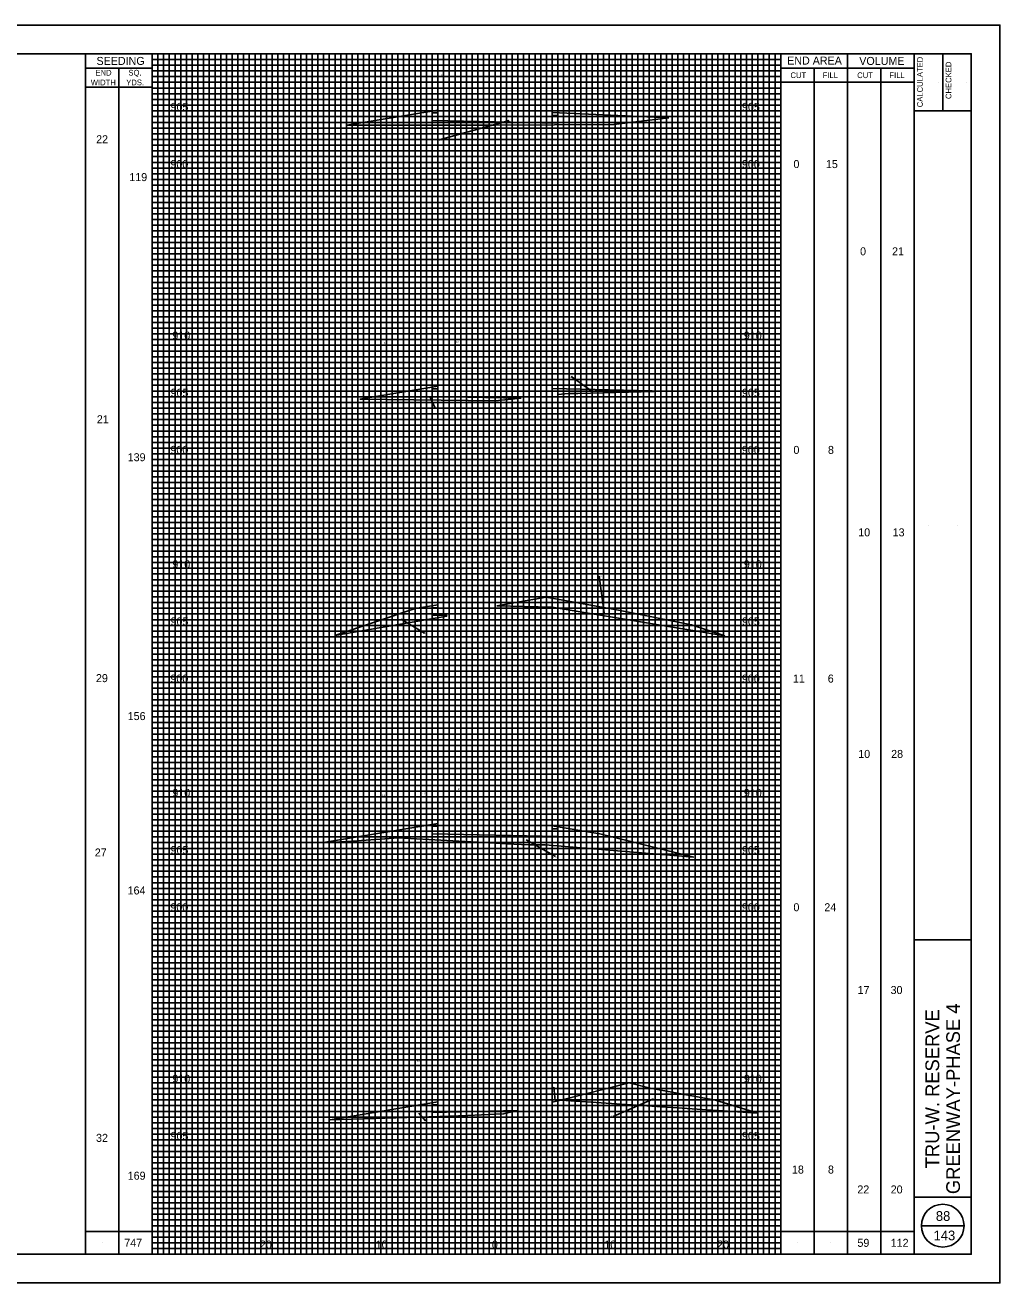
# Model space of a CAD drawing. Extents: x -73 to 160, y -2 to 1877.
# Drawn here: x 74.7 to 160, y 1607.5 to 1717.5 of the extents above; entities that cross this region are included whole.
import ezdxf

# ---------------------------------------------------------------- set-up
doc = ezdxf.new("R2010")
doc.units = 0
for name, color, linetype in [('DR_P_Flood_Boundary', 7, 'Continuous'), ('GK_Cells', 7, 'Continuous'), ('RD_X_Fence', 7, 'Continuous'), ('TX_X_5', 7, 'Continuous'), ('UT_P_Water_Cells', 7, 'Continuous'), ('XS_P_Pavt_Layers', 7, 'Continuous'), ('XS_P_Pavt_Surface', 7, 'Continuous'), ('XS_X_Ground_Line', 7, 'Continuous')]:
    doc.layers.add(name, color=color, linetype=linetype)

msp = doc.modelspace()

# ---------------------------------------------------------------- linework, layer by layer
at = {"layer": 'DR_P_Flood_Boundary'}
for p, q in [((90.83, 1610), (90.83, 1715)), ((95.83, 1610), (95.83, 1715)), ((100.83, 1610), (100.83, 1715)), ((105.83, 1610), (105.83, 1715)), ((110.83, 1610), (110.83, 1715)), ((115.83, 1610), (115.83, 1715)), ((120.83, 1610), (120.83, 1715)), ((125.83, 1610), (125.83, 1715)), ((130.83, 1610), (130.83, 1715)), ((135.83, 1610), (135.83, 1715)), ((85.83, 1710), (140.83, 1710)), ((85.83, 1705), (140.83, 1705)), ((85.83, 1700), (140.83, 1700)), ((85.83, 1695), (140.83, 1695)), ((85.83, 1690), (140.83, 1690)), ((85.83, 1685), (140.83, 1685)), ((85.83, 1680), (140.83, 1680)), ((85.83, 1675), (140.83, 1675)), ((85.83, 1670), (140.83, 1670)), ((85.83, 1665), (140.83, 1665)), ((85.83, 1660), (140.83, 1660)), ((85.83, 1655), (140.83, 1655)), ((85.83, 1650), (140.83, 1650)), ((85.83, 1645), (140.83, 1645)), ((85.83, 1640), (140.83, 1640)), ((85.83, 1635), (140.83, 1635)), ((85.83, 1630), (140.83, 1630)), ((85.83, 1625), (140.83, 1625)), ((85.83, 1620), (140.83, 1620)), ((85.83, 1615), (140.83, 1615))]:
    msp.add_line(p, q, dxfattribs=at)
at = {"layer": 'GK_Cells'}
for p, q in [((152.5, 1610), (152.5, 1715)), ((155, 1715), (155, 1710)), ((152.5, 1710), (157.5, 1710)), ((152.5, 1637.5), (157.5, 1637.5)), ((152.5, 1615), (157.5, 1615))]:
    msp.add_line(p, q, dxfattribs=at)
msp.add_lwpolyline([(0, 1715), (157.5, 1715), (157.5, 1610), (0, 1610)], close=True, dxfattribs=at)
at = {"layer": 'RD_X_Fence'}
for p, q in [((110.83, 1710.07), (102.85, 1708.74)), ((110.33, 1709.16), (110.33, 1709.83)), ((110.33, 1709.83), (110.83, 1709.82)), ((131.04, 1709.38), (120.83, 1709.87)), ((120.83, 1709.62), (121.33, 1709.61)), ((121.33, 1709.61), (121.33, 1708.94)), ((102.85, 1708.74), (115.83, 1708.75)), ((121.33, 1708.94), (110.33, 1709.16)), ((117.08, 1709.16), (110.94, 1707.46)), ((115.83, 1708.75), (126.22, 1708.82)), ((126.22, 1708.82), (131.04, 1709.38)), ((124.31, 1685.49), (122.49, 1686.78)), ((110.83, 1685.93), (104.01, 1684.8)), ((110.33, 1685.03), (110.33, 1685.69)), ((110.33, 1685.69), (110.83, 1685.68)), ((130.83, 1685.48), (120.83, 1685.73)), ((120.83, 1685.48), (121.33, 1685.47)), ((121.33, 1685.47), (121.33, 1685.19)), ((121.33, 1685.19), (122.26, 1685.29)), ((104.01, 1684.8), (115.83, 1684.64)), ((110.12, 1685.03), (110.59, 1683.99)), ((118.13, 1684.87), (110.33, 1685.03)), ((115.83, 1684.64), (118.13, 1684.87)), ((125.38, 1666.11), (124.94, 1669.3)), ((110.83, 1666.8), (108.83, 1666.47)), ((110.33, 1665.9), (110.33, 1666.56)), ((110.33, 1666.56), (110.83, 1666.55)), ((115.98, 1666.7), (120.83, 1666.6)), ((120.83, 1666.6), (135.93, 1664.09)), ((108.83, 1666.47), (101.82, 1664.13)), ((101.82, 1664.13), (111.62, 1665.81)), ((107.61, 1665.56), (109.67, 1664.33)), ((111.62, 1665.87), (110.33, 1665.9)), ((110.83, 1647.67), (100.83, 1646.01)), ((110.33, 1646.77), (110.33, 1647.43)), ((110.33, 1647.43), (110.83, 1647.42)), ((121.33, 1646.55), (110.33, 1646.77)), ((125, 1646.78), (120.83, 1647.47)), ((120.83, 1647.22), (121.33, 1647.21)), ((121.33, 1647.21), (121.33, 1646.55)), ((133.21, 1644.73), (125, 1646.78)), ((118.55, 1646.25), (121.11, 1644.8)), ((121.09, 1623.44), (120.98, 1624.6)), ((110.83, 1623.34), (101.4, 1621.77)), ((110.33, 1623.08), (110.83, 1623.09)), ((110.33, 1622.41), (110.33, 1623.08)), ((117.82, 1622.56), (110.33, 1622.41)), ((121.59, 1623.49), (120.83, 1623.54)), ((120.83, 1623.3), (121.59, 1623.49)), ((121.59, 1623.49), (138.83, 1622.34)), ((129.7, 1623.59), (126.18, 1622.06)), ((109.16, 1622.35), (109.75, 1621.67))]:
    msp.add_line(p, q, dxfattribs=at)
for points in [[(110.83, 1709.82), (110.83, 1709.97), (110.83, 1710.07)], [(120.83, 1709.87), (120.83, 1709.77), (120.83, 1709.62)], [(110.83, 1685.68), (110.83, 1685.83), (110.83, 1685.93)], [(120.83, 1685.73), (120.83, 1685.63), (120.83, 1685.48)], [(122.26, 1685.29), (123.08, 1685.28), (130.83, 1685.48)], [(110.83, 1666.55), (110.83, 1666.7), (110.83, 1666.8)], [(135.93, 1664.09), (133.03, 1665.04), (126.63, 1666.32), (120.3, 1667.48), (115.98, 1666.7)], [(111.62, 1665.81), (111.62, 1665.87)], [(110.83, 1647.42), (110.83, 1647.57), (110.83, 1647.67)], [(120.83, 1647.47), (120.83, 1647.37), (120.83, 1647.22)], [(100.83, 1646.01), (102.95, 1646.1), (107.37, 1646.43), (115.83, 1645.96), (116.81, 1645.91), (118.81, 1645.81), (120.23, 1645.8), (133.21, 1644.73)], [(138.83, 1622.34), (135.11, 1623.49), (129.39, 1624.52), (127.58, 1625), (121.59, 1623.49)], [(101.4, 1621.77), (111.01, 1622.04), (113.44, 1622.15), (115.83, 1622.24), (116.58, 1622.27), (117.82, 1622.56)], [(110.83, 1623.09), (110.83, 1623.24), (110.83, 1623.34)], [(120.83, 1623.54), (120.83, 1623.44), (120.83, 1623.3)]]:
    msp.add_lwpolyline(points, dxfattribs=at)
at = {"layer": 'TX_X_5'}
msp.add_lwpolyline([(-10, 1607.5), (160, 1607.5), (160, 1717.5), (-10, 1717.5)], close=True, dxfattribs=at)
at = {"layer": 'UT_P_Water_Cells'}
for p, q in [((86.33, 1610), (86.33, 1715)), ((86.83, 1610), (86.83, 1715)), ((87.33, 1610), (87.33, 1715)), ((87.83, 1610), (87.83, 1715)), ((88.33, 1610), (88.33, 1715)), ((88.83, 1610), (88.83, 1715)), ((89.33, 1610), (89.33, 1715)), ((89.83, 1610), (89.83, 1715)), ((90.33, 1610), (90.33, 1715)), ((91.33, 1610), (91.33, 1715)), ((91.83, 1610), (91.83, 1715)), ((92.33, 1610), (92.33, 1715)), ((92.83, 1610), (92.83, 1715)), ((93.33, 1610), (93.33, 1715)), ((93.83, 1610), (93.83, 1715)), ((94.33, 1610), (94.33, 1715)), ((94.83, 1610), (94.83, 1715)), ((95.33, 1610), (95.33, 1715)), ((96.33, 1610), (96.33, 1715)), ((96.83, 1610), (96.83, 1715)), ((97.33, 1610), (97.33, 1715)), ((97.83, 1610), (97.83, 1715)), ((98.33, 1610), (98.33, 1715)), ((98.83, 1610), (98.83, 1715)), ((99.33, 1610), (99.33, 1715)), ((99.83, 1610), (99.83, 1715)), ((100.33, 1610), (100.33, 1715)), ((101.33, 1610), (101.33, 1715)), ((101.83, 1610), (101.83, 1715)), ((102.33, 1610), (102.33, 1715)), ((102.83, 1610), (102.83, 1715)), ((103.33, 1610), (103.33, 1715)), ((103.83, 1610), (103.83, 1715)), ((104.33, 1610), (104.33, 1715)), ((104.83, 1610), (104.83, 1715)), ((105.33, 1610), (105.33, 1715)), ((106.33, 1610), (106.33, 1715)), ((106.83, 1610), (106.83, 1715)), ((107.33, 1610), (107.33, 1715)), ((107.83, 1610), (107.83, 1715)), ((108.33, 1610), (108.33, 1715)), ((108.83, 1610), (108.83, 1715)), ((109.33, 1610), (109.33, 1715)), ((109.83, 1610), (109.83, 1715)), ((110.33, 1610), (110.33, 1715)), ((111.33, 1610), (111.33, 1715)), ((111.83, 1610), (111.83, 1715)), ((112.33, 1610), (112.33, 1715)), ((112.83, 1610), (112.83, 1715)), ((113.33, 1610), (113.33, 1715)), ((113.83, 1610), (113.83, 1715)), ((114.33, 1610), (114.33, 1715)), ((114.83, 1610), (114.83, 1715)), ((115.33, 1610), (115.33, 1715)), ((116.33, 1610), (116.33, 1715)), ((116.83, 1610), (116.83, 1715)), ((117.33, 1610), (117.33, 1715)), ((117.83, 1610), (117.83, 1715)), ((118.33, 1610), (118.33, 1715)), ((118.83, 1610), (118.83, 1715)), ((119.33, 1610), (119.33, 1715)), ((119.83, 1610), (119.83, 1715)), ((120.33, 1610), (120.33, 1715)), ((121.33, 1610), (121.33, 1715)), ((121.83, 1610), (121.83, 1715)), ((122.33, 1610), (122.33, 1715)), ((122.83, 1610), (122.83, 1715)), ((123.33, 1610), (123.33, 1715)), ((123.83, 1610), (123.83, 1715)), ((124.33, 1610), (124.33, 1715)), ((124.83, 1610), (124.83, 1715)), ((125.33, 1610), (125.33, 1715)), ((126.33, 1610), (126.33, 1715)), ((126.83, 1610), (126.83, 1715)), ((127.33, 1610), (127.33, 1715)), ((127.83, 1610), (127.83, 1715)), ((128.33, 1610), (128.33, 1715)), ((128.83, 1610), (128.83, 1715)), ((129.33, 1610), (129.33, 1715)), ((129.83, 1610), (129.83, 1715)), ((130.33, 1610), (130.33, 1715)), ((131.33, 1610), (131.33, 1715)), ((131.83, 1610), (131.83, 1715)), ((132.33, 1610), (132.33, 1715)), ((132.83, 1610), (132.83, 1715)), ((133.33, 1610), (133.33, 1715)), ((133.83, 1610), (133.83, 1715)), ((134.33, 1610), (134.33, 1715)), ((134.83, 1610), (134.83, 1715)), ((135.33, 1610), (135.33, 1715)), ((136.33, 1610), (136.33, 1715)), ((136.83, 1610), (136.83, 1715)), ((137.33, 1610), (137.33, 1715)), ((137.83, 1610), (137.83, 1715)), ((138.33, 1610), (138.33, 1715)), ((138.83, 1610), (138.83, 1715)), ((139.33, 1610), (139.33, 1715)), ((139.83, 1610), (139.83, 1715)), ((140.33, 1610), (140.33, 1715)), ((85.83, 1714.5), (140.83, 1714.5)), ((85.83, 1714), (140.83, 1714)), ((85.83, 1713.5), (140.83, 1713.5)), ((85.83, 1713), (140.83, 1713)), ((85.83, 1712.5), (140.83, 1712.5)), ((85.83, 1712), (140.83, 1712)), ((85.83, 1711.5), (140.83, 1711.5)), ((85.83, 1711), (140.83, 1711)), ((85.83, 1710.5), (140.83, 1710.5)), ((85.83, 1709.5), (140.83, 1709.5)), ((85.83, 1709), (140.83, 1709)), ((85.83, 1708.5), (140.83, 1708.5)), ((85.83, 1708), (140.83, 1708)), ((85.83, 1707.5), (140.83, 1707.5)), ((85.83, 1707), (140.83, 1707)), ((85.83, 1706.5), (140.83, 1706.5)), ((85.83, 1706), (140.83, 1706)), ((85.83, 1705.5), (140.83, 1705.5)), ((85.83, 1704.5), (140.83, 1704.5)), ((85.83, 1704), (140.83, 1704)), ((85.83, 1703.5), (140.83, 1703.5)), ((85.83, 1703), (140.83, 1703)), ((85.83, 1702.5), (140.83, 1702.5)), ((85.83, 1702), (140.83, 1702)), ((85.83, 1701.5), (140.83, 1701.5)), ((85.83, 1701), (140.83, 1701)), ((85.83, 1700.5), (140.83, 1700.5)), ((85.83, 1699.5), (140.83, 1699.5)), ((85.83, 1699), (140.83, 1699)), ((85.83, 1698.5), (140.83, 1698.5)), ((85.83, 1698), (140.83, 1698)), ((85.83, 1697.5), (140.83, 1697.5)), ((85.83, 1697), (140.83, 1697)), ((85.83, 1696.5), (140.83, 1696.5)), ((85.83, 1696), (140.83, 1696)), ((85.83, 1695.5), (140.83, 1695.5)), ((85.83, 1694.5), (140.83, 1694.5)), ((85.83, 1694), (140.83, 1694)), ((85.83, 1693.5), (140.83, 1693.5)), ((85.83, 1693), (140.83, 1693)), ((85.83, 1692.5), (140.83, 1692.5)), ((85.83, 1692), (140.83, 1692)), ((85.83, 1691.5), (140.83, 1691.5)), ((85.83, 1691), (140.83, 1691)), ((85.83, 1690.5), (140.83, 1690.5)), ((85.83, 1689.5), (140.83, 1689.5)), ((85.83, 1689), (140.83, 1689)), ((85.83, 1688.5), (140.83, 1688.5)), ((85.83, 1688), (140.83, 1688)), ((85.83, 1687.5), (140.83, 1687.5)), ((85.83, 1687), (140.83, 1687)), ((85.83, 1686.5), (140.83, 1686.5)), ((85.83, 1686), (140.83, 1686)), ((85.83, 1685.5), (140.83, 1685.5)), ((85.83, 1684.5), (140.83, 1684.5)), ((85.83, 1684), (140.83, 1684)), ((85.83, 1683.5), (140.83, 1683.5)), ((85.83, 1683), (140.83, 1683)), ((85.83, 1682.5), (140.83, 1682.5)), ((85.83, 1682), (140.83, 1682)), ((85.83, 1681.5), (140.83, 1681.5)), ((85.83, 1681), (140.83, 1681)), ((85.83, 1680.5), (140.83, 1680.5)), ((85.83, 1679.5), (140.83, 1679.5)), ((85.83, 1679), (140.83, 1679)), ((85.83, 1678.5), (140.83, 1678.5)), ((85.83, 1678), (140.83, 1678)), ((85.83, 1677.5), (140.83, 1677.5)), ((85.83, 1677), (140.83, 1677)), ((85.83, 1676.5), (140.83, 1676.5)), ((85.83, 1676), (140.83, 1676)), ((85.83, 1675.5), (140.83, 1675.5)), ((85.83, 1674.5), (140.83, 1674.5)), ((85.83, 1674), (140.83, 1674)), ((85.83, 1673.5), (140.83, 1673.5)), ((85.83, 1673), (140.83, 1673)), ((85.83, 1672.5), (140.83, 1672.5)), ((85.83, 1672), (140.83, 1672)), ((85.83, 1671.5), (140.83, 1671.5)), ((85.83, 1671), (140.83, 1671)), ((85.83, 1670.5), (140.83, 1670.5)), ((85.83, 1669.5), (140.83, 1669.5)), ((85.83, 1669), (140.83, 1669)), ((85.83, 1668.5), (140.83, 1668.5)), ((85.83, 1668), (140.83, 1668)), ((85.83, 1667.5), (140.83, 1667.5)), ((85.83, 1667), (140.83, 1667)), ((85.83, 1666.5), (140.83, 1666.5)), ((85.83, 1666), (140.83, 1666)), ((85.83, 1665.5), (140.83, 1665.5)), ((85.83, 1664.5), (140.83, 1664.5)), ((85.83, 1664), (140.83, 1664)), ((85.83, 1663.5), (140.83, 1663.5)), ((85.83, 1663), (140.83, 1663)), ((85.83, 1662.5), (140.83, 1662.5)), ((85.83, 1662), (140.83, 1662)), ((85.83, 1661.5), (140.83, 1661.5)), ((85.83, 1661), (140.83, 1661)), ((85.83, 1660.5), (140.83, 1660.5)), ((85.83, 1659.5), (140.83, 1659.5)), ((85.83, 1659), (140.83, 1659)), ((85.83, 1658.5), (140.83, 1658.5)), ((85.83, 1658), (140.83, 1658)), ((85.83, 1657.5), (140.83, 1657.5)), ((85.83, 1657), (140.83, 1657)), ((85.83, 1656.5), (140.83, 1656.5)), ((85.83, 1656), (140.83, 1656)), ((85.83, 1655.5), (140.83, 1655.5)), ((85.83, 1654.5), (140.83, 1654.5)), ((85.83, 1654), (140.83, 1654)), ((85.83, 1653.5), (140.83, 1653.5)), ((85.83, 1653), (140.83, 1653)), ((85.83, 1652.5), (140.83, 1652.5)), ((85.83, 1652), (140.83, 1652)), ((85.83, 1651.5), (140.83, 1651.5)), ((85.83, 1651), (140.83, 1651)), ((85.83, 1650.5), (140.83, 1650.5)), ((85.83, 1649.5), (140.83, 1649.5)), ((85.83, 1649), (140.83, 1649)), ((85.83, 1648.5), (140.83, 1648.5)), ((85.83, 1648), (140.83, 1648)), ((85.83, 1647.5), (140.83, 1647.5)), ((85.83, 1647), (140.83, 1647)), ((85.83, 1646.5), (140.83, 1646.5)), ((85.83, 1646), (140.83, 1646)), ((85.83, 1645.5), (140.83, 1645.5)), ((85.83, 1644.5), (140.83, 1644.5)), ((85.83, 1644), (140.83, 1644)), ((85.83, 1643.5), (140.83, 1643.5)), ((85.83, 1643), (140.83, 1643)), ((85.83, 1642.5), (140.83, 1642.5)), ((85.83, 1642), (140.83, 1642)), ((85.83, 1641.5), (140.83, 1641.5)), ((85.83, 1641), (140.83, 1641)), ((85.83, 1640.5), (140.83, 1640.5)), ((85.83, 1639.5), (140.83, 1639.5)), ((85.83, 1639), (140.83, 1639)), ((85.83, 1638.5), (140.83, 1638.5)), ((85.83, 1638), (140.83, 1638)), ((85.83, 1637.5), (140.83, 1637.5)), ((85.83, 1637), (140.83, 1637)), ((85.83, 1636.5), (140.83, 1636.5)), ((85.83, 1636), (140.83, 1636)), ((85.83, 1635.5), (140.83, 1635.5)), ((85.83, 1634.5), (140.83, 1634.5)), ((85.83, 1634), (140.83, 1634)), ((85.83, 1633.5), (140.83, 1633.5)), ((85.83, 1633), (140.83, 1633)), ((85.83, 1632.5), (140.83, 1632.5)), ((85.83, 1632), (140.83, 1632)), ((85.83, 1631.5), (140.83, 1631.5)), ((85.83, 1631), (140.83, 1631)), ((85.83, 1630.5), (140.83, 1630.5)), ((85.83, 1629.5), (140.83, 1629.5)), ((85.83, 1629), (140.83, 1629)), ((85.83, 1628.5), (140.83, 1628.5)), ((85.83, 1628), (140.83, 1628)), ((85.83, 1627.5), (140.83, 1627.5)), ((85.83, 1627), (140.83, 1627)), ((85.83, 1626.5), (140.83, 1626.5)), ((85.83, 1626), (140.83, 1626)), ((85.83, 1625.5), (140.83, 1625.5)), ((85.83, 1624.5), (140.83, 1624.5)), ((85.83, 1624), (140.83, 1624)), ((85.83, 1623.5), (140.83, 1623.5)), ((85.83, 1623), (140.83, 1623)), ((85.83, 1622.5), (140.83, 1622.5)), ((85.83, 1622), (140.83, 1622)), ((85.83, 1621.5), (140.83, 1621.5)), ((85.83, 1621), (140.83, 1621)), ((85.83, 1620.5), (140.83, 1620.5)), ((85.83, 1619.5), (140.83, 1619.5)), ((85.83, 1619), (140.83, 1619)), ((85.83, 1618.5), (140.83, 1618.5)), ((85.83, 1618), (140.83, 1618)), ((85.83, 1617.5), (140.83, 1617.5)), ((85.83, 1617), (140.83, 1617)), ((85.83, 1616.5), (140.83, 1616.5)), ((85.83, 1616), (140.83, 1616)), ((85.83, 1615.5), (140.83, 1615.5)), ((85.83, 1614.5), (140.83, 1614.5)), ((85.83, 1614), (140.83, 1614)), ((85.83, 1613.5), (140.83, 1613.5)), ((85.83, 1613), (140.83, 1613)), ((85.83, 1612.5), (140.83, 1612.5)), ((85.83, 1612), (140.83, 1612)), ((85.83, 1611.5), (140.83, 1611.5)), ((85.83, 1611), (140.83, 1611)), ((85.83, 1610.5), (140.83, 1610.5))]:
    msp.add_line(p, q, dxfattribs=at)
at = {"layer": 'XS_X_Ground_Line'}
for p, q in [((80, 1610), (80, 1715)), ((85.83, 1610), (85.83, 1715)), ((140.83, 1610), (140.83, 1715)), ((146.67, 1610), (146.67, 1715)), ((85.83, 1713.75), (80, 1713.75)), ((82.92, 1610), (82.92, 1713.75)), ((140.83, 1713.75), (152.5, 1713.75)), ((143.75, 1610), (143.75, 1713.75)), ((149.58, 1610), (149.58, 1713.75)), ((85.83, 1712.08), (80, 1712.08)), ((140.83, 1712.5), (152.5, 1712.5)), ((154.6, 1712.52), (154.6, 1712.52)), ((157.1, 1712.52), (157.1, 1712.52)), ((153.75, 1673.75), (153.75, 1673.75)), ((156.26, 1673.75), (156.26, 1673.75)), ((155, 1626.46), (155, 1626.46)), ((155, 1612.92), (155, 1612.92)), ((80, 1612), (85.83, 1612)), ((140.83, 1612), (152.5, 1612)), ((153.12, 1612.5), (156.88, 1612.5)), ((81.46, 1611.03), (81.46, 1611.03)), ((84.37, 1611.03), (84.37, 1611.03)), ((142.29, 1611), (142.29, 1611)), ((145.21, 1611), (145.21, 1611)), ((148.12, 1611), (148.12, 1611)), ((151.04, 1611), (151.04, 1611)), ((155, 1611.22), (155, 1611.22))]:
    msp.add_line(p, q, dxfattribs=at)
msp.add_circle((155, 1612.5), 1.87, dxfattribs=at)

# ---------------------------------------------------------------- texts
at = {"layer": 'RD_X_Fence'}
for s, p in [('8.1', (107.07, 1713.39)), ('10.2', (111.02, 1713.07)), ('14.5', (110.76, 1707.39)), ('6.9', (106.11, 1689.65)), ('10.0', (112.29, 1689.7)), ('2.4', (122.34, 1686.71)), ('5.6', (110.44, 1683.92)), ('7.4', (105.13, 1669.9)), ('2.0', (108.75, 1670.03)), ('15.3', (112.79, 1669.9)), ('10.9', (124.76, 1669.23)), ('6.0', (109.51, 1664.26)), ('10.1', (105.81, 1650.09)), ('4.2', (109.48, 1650.22)), ('8.5', (112.57, 1650.61)), ('24.3', (120.9, 1644.73)), ('9.6', (106.27, 1626.91)), ('18.0', (108.99, 1626.81)), ('0.1', (120.86, 1624.53)), ('7.9', (109.6, 1621.6)), ('17.6', (126, 1621.99))]:
    msp.add_text(s, height=0.14, dxfattribs=at).set_placement(p)
at = {"layer": 'XS_P_Pavt_Layers'}
for s, p in [('88', (154.4, 1612.92)), ('143', (154.2, 1611.22))]:
    msp.add_text(s, height=0.85, dxfattribs=at).set_placement(p)
at = {"layer": 'XS_P_Pavt_Surface'}
for s, p in [('905', (87.44, 1710)), ('905', (137.44, 1710)), ('22', (80.93, 1707.17)), ('900', (87.43, 1705)), ('900', (137.43, 1705)), ('0', (141.94, 1705)), ('15', (144.78, 1705)), ('119', (83.83, 1703.86)), ('0', (147.77, 1697.37)), ('21', (150.57, 1697.37)), ('910', (87.6, 1690)), ('910', (137.6, 1690)), ('905', (87.44, 1685)), ('905', (137.44, 1685)), ('21', (80.99, 1682.68)), ('139', (83.69, 1679.36)), ('900', (87.43, 1680)), ('900', (137.43, 1680)), ('0', (141.94, 1680)), ('8', (144.96, 1680)), ('10', (147.61, 1672.79)), ('13', (150.62, 1672.79)), ('910', (87.6, 1670)), ('910', (137.6, 1670)), ('905', (87.44, 1665)), ('905', (137.44, 1665)), ('29', (80.91, 1660.04)), ('900', (87.43, 1660)), ('900', (137.43, 1660)), ('11', (141.89, 1660)), ('6', (144.94, 1660)), ('156', (83.69, 1656.72)), ('10', (147.61, 1653.41)), ('28', (150.49, 1653.41)), ('910', (87.6, 1650)), ('910', (137.6, 1650)), ('905', (87.44, 1645)), ('905', (137.44, 1645)), ('27', (80.81, 1644.79)), ('164', (83.68, 1641.47)), ('900', (87.43, 1640)), ('900', (137.43, 1640)), ('0', (141.94, 1640)), ('24', (144.64, 1640)), ('17', (147.55, 1632.76)), ('30', (150.44, 1632.76)), ('910', (87.6, 1625)), ('910', (137.6, 1625)), ('32', (80.92, 1619.83)), ('905', (87.44, 1620)), ('905', (137.44, 1620)), ('169', (83.69, 1616.52)), ('18', (141.81, 1617.06)), ('8', (144.96, 1617.06)), ('22', (147.53, 1615.32)), ('20', (150.45, 1615.32)), ('747', (83.39, 1610.65)), ('20', (95.26, 1610.5)), ('10', (105.39, 1610.5)), ('0', (115.55, 1610.5)), ('0', (115.55, 1610.5)), ('10', (125.39, 1610.5)), ('20', (135.26, 1610.5)), ('59', (147.54, 1610.65)), ('112', (150.45, 1610.65))]:
    msp.add_text(s, height=0.7, dxfattribs=at).set_placement(p)
for s, p in [('TRU-W. RESERVE', (154.69, 1617.52)), ('GREENWAY-PHASE 4', (156.51, 1615.26))]:
    msp.add_text(s, height=1.2, rotation=90, dxfattribs=at).set_placement(p)
at = {"layer": 'XS_X_Ground_Line'}
for s, height, p in [('SEEDING', 0.7, (80.96, 1714.02)), ('END AREA', 0.7, (141.39, 1714.05)), ('VOLUME', 0.7, (147.7, 1714.02)), ('WIDTH', 0.5, (80.46, 1712.24)), ('END', 0.5, (80.87, 1713.09)), ('YDS.', 0.5, (83.56, 1712.24)), ('SQ.', 0.5, (83.75, 1713.09)), ('CUT', 0.5, (141.68, 1712.87)), ('FILL', 0.5, (144.5, 1712.87)), ('CUT', 0.5, (147.52, 1712.87)), ('FILL', 0.5, (150.34, 1712.87)), ('143', 0.85, (154.2, 1611.22))]:
    msp.add_text(s, height=height, dxfattribs=at).set_placement(p)
for s, p in [('CALCULATED', (153.26, 1710.32)), ('CHECKED', (155.76, 1711.04))]:
    msp.add_text(s, height=0.5, rotation=90, dxfattribs=at).set_placement(p)

doc.saveas('drawing.dxf')
